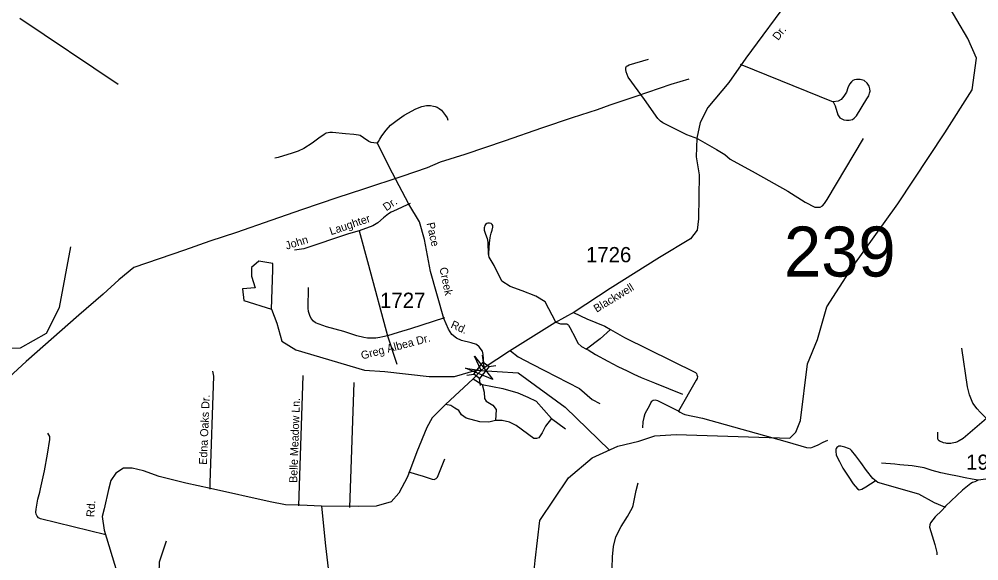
# Model space of a CAD drawing. Extents: x 884530 to 1028605, y 526725 to 653634.
# Drawn here: x 988576 to 996441, y 601088 to 605531 of the extents above; entities that cross this region are included whole.
import ezdxf

# ---------------------------------------------------------------- set-up
doc = ezdxf.new("R2010")
doc.units = 0
for name, color, linetype in [('Exist Hydrographic Creek Single Shore', 7, 'Continuous'), ('Exist Hydrographic Misc Water Feature', 7, 'Continuous'), ('Exist Hydrographic Pond Under 1500 Sq Ft', 7, 'Continuous'), ('Exist Road Non-System Type 51', 7, 'Continuous'), ('Exist Road Non-System Type 51 Label', 7, 'Continuous'), ('Exist Road Secondary Structure Standard Bridge Attributed CELL', 7, 'Continuous'), ('Exist Road Secondary Structure Standard Bridge CELL', 7, 'Continuous'), ('Exist Road Secondary Structure Standard Bridge Number Label', 7, 'Continuous'), ('Exist Road Secondary Type 51 Attributed', 7, 'Continuous'), ('Exist Road Secondary Type 51 Label', 7, 'Continuous'), ('Exist Road Secondary Type 51 Number Label', 7, 'Continuous'), ('Exist Utilities Electrical Transmission Line', 7, 'Continuous')]:
    doc.layers.add(name, color=color, linetype=linetype)

msp = doc.modelspace()

# ---------------------------------------------------------------- linework, layer by layer
at = {"layer": 'Exist Hydrographic Creek Single Shore'}
for points in [[(996163, 604599.4), (996387.5, 604952), (996421.1, 605210.7), (996351.6, 605372.9), (996169.8, 605678.4), (996126, 605889.6), (995758.1, 606310.8), (995404.7, 606713.2), (995307.3, 606835.1), (995261.8, 606900), (995086.8, 607037.1), (994368.1, 607583.8)], [(989386.3, 604995.3), (988581.8, 605536.5)], [(993960, 602123.9), (994891.2, 602094.1), (994942.9, 602142.3), (994979.5, 602240), (995036.7, 602704.9), (995118.3, 602903.5), (995196, 603171.8), (995403, 603495), (995777.8, 604016), (996163, 604599.4)], [(983506.7, 599990.5), (983702.5, 600104.6), (983812.9, 600161.6), (983905.5, 600361.1), (984069.3, 600852.9), (984097.8, 601098.8), (984204.6, 601316.1), (984528.5, 601708.4), (984826.4, 602122.5), (985114.6, 602254.6), (985331.8, 602506.2), (985647, 602703.3), (985840.7, 602755.2), (986934.6, 602802.2), (987212.5, 602875.4), (987783.7, 602755.5), (988034.6, 602780), (988229, 602858.1), (988369.9, 602825.8), (988586.9, 602834.6), (988799.5, 602955), (988906.9, 603166.2), (988999.2, 603663.1)], [(990645.2, 603151.2), (990686.8, 603036.6), (990728.5, 602890.8), (990843, 602817.8), (991405.2, 602651.1), (991571.7, 602640.7), (991936.1, 602599), (992144.3, 602599), (992321.3, 602651.1), (992664.9, 602630.3), (993050.1, 602349), (993414.5, 601994.8)], [(992894.2, 599827.1), (992778.4, 600098.5), (992643.5, 600294.8), (992691.9, 600490.8), (992749.7, 600743.3), (992789.5, 600926.3), (992805.4, 601090.9), (992841.9, 601419.1), (993078.7, 601769.4), (993271.3, 601933.5), (993482.1, 602027.3), (993653.9, 602070.3), (993784.5, 602114.4), (993960, 602123.9)]]:
    msp.add_lwpolyline(points, dxfattribs=at)
at = {"layer": 'Exist Hydrographic Misc Water Feature'}
msp.add_lwpolyline([(989653.6, 595586.4), (989629.1, 595603.4), (989706.3, 597111.5), (989663, 597302.7), (989562.3, 597524.6), (989450.3, 597661.4), (989449.3, 597878), (990125.7, 599105), (990171.6, 599228.7), (990177, 599386.2), (990028.1, 599658.3), (989945, 599912.6), (989906.1, 600231.8), (989837.4, 600416.9), (989789.2, 600467.1), (989716.9, 600786.9), (989727, 601078.8), (989783, 601251.6)], dxfattribs=at)
at = {"layer": 'Exist Hydrographic Pond Under 1500 Sq Ft'}
msp.add_lwpolyline([(990478.6, 603495), (990478.6, 603422.1), (990509.8, 603328.3), (990405.7, 603317.9), (990416.1, 603224.2), (990645.2, 603151.2), (990655.6, 603474.2), (990655.6, 603526.3), (990541.1, 603547.1)], close=True, dxfattribs=at)
at = {"layer": 'Exist Road Non-System Type 51'}
for p, q in [((991593.8, 602934.8), (991671.7, 602701.2)), ((990869, 601537.9), (990903, 602609)), ((992296.4, 602579.7), (992370.9, 602535)), ((991286.1, 601525.7), (991321.6, 602551.6)), ((992939.2, 602254.5), (993053.4, 602170.1))]:
    msp.add_line(p, q, dxfattribs=at)
for points in [[(994137.8, 604548), (994046.8, 604581.5), (993933.5, 604639.3), (993850.1, 604681.4), (993833, 604694.5), (993810.1, 604716), (993699.8, 604871.8), (993568.2, 605054.1), (993551.9, 605099.6), (993548.1, 605118.7), (993547.8, 605130.6), (993550.6, 605140.1), (993554.2, 605145.2), (993560.9, 605149.2), (993575.1, 605156.3), (993733, 605203.1)], [(994486.3, 605162.2), (995246.8, 604854.1), (995263.7, 604820), (995286.7, 604745.8), (995302.4, 604722), (995336.1, 604705.6), (995357.5, 604703.1), (995378.8, 604702.3), (995404.7, 604708.1), (995419.5, 604719.2), (995438.5, 604737.5), (995524.5, 604876.6), (995539.1, 604902), (995545.5, 604924.9), (995549.8, 604941.2), (995548.2, 604959.2), (995543.3, 604980.3), (995527.1, 605004.9), (995500.9, 605028), (995468.9, 605037.2), (995439.4, 605036.9), (995422, 605032.7), (995408.2, 605027.1), (995396.7, 605016.4), (995381.1, 604998.7), (995367.4, 604966.5), (995356.6, 604932.2), (995334.4, 604898.1), (995312.5, 604872.9), (995289, 604857.8), (995246.8, 604854.1)], [(991514.8, 604520), (991520.2, 604527.5), (991532.2, 604547.1), (991548.8, 604575.3), (991582.9, 604620.9), (991620.1, 604662.4), (991673.2, 604703.8), (991731.6, 604743.1), (991827.3, 604796.3), (991876.1, 604815.4), (991915.5, 604822.8), (991946.2, 604822.8), (991971.7, 604817.5), (991986.4, 604814.2), (992000.5, 604809), (992010.3, 604804.1), (992018.5, 604798.4), (992036.5, 604784.6), (992070.6, 604742.1), (992083.3, 604721.9), (992088.6, 604702.7)], [(991514.8, 604520), (991509.9, 604516.3), (991503.5, 604514), (991483.2, 604515.5), (991461, 604519.9), (991440.3, 604527.5), (991397.3, 604556.9), (991370.6, 604575.4), (991356, 604580.2), (991319, 604586.2), (991250.5, 604589.5), (991142.7, 604602), (991121, 604601.5), (991107.4, 604598.7), (991092.7, 604594.9), (991076.4, 604584.6), (991031.2, 604553.6), (990977.9, 604515), (990909.4, 604470.4), (990861.5, 604449.1), (990814.6, 604432.3), (990697.8, 604397), (990672.3, 604390.4)], [(994137.8, 604548), (994291.1, 604461.5), (994359.6, 604420.4), (994403.5, 604382), (994609.1, 604269.6), (994875.1, 604118.8), (995017.6, 604031), (995097.2, 603989.9), (995116.3, 603989.9), (995141, 603989.9), (995160.2, 604001), (995176.6, 604020.1), (995198.6, 604053), (995497.4, 604552)], [(991781.7, 604017.8), (991720.4, 603990.5), (991667.9, 603967.6), (991625.4, 603948.5), (991602.7, 603934.5), (991562.3, 603900.7), (991514.9, 603861.3), (991473.5, 603835.8), (991361.2, 603795.7)], [(992973.1, 603045.6), (992885.7, 603212.4), (992810.5, 603260.2), (992697.9, 603301.3), (992600.4, 603337), (992532.2, 603383.1), (992468.8, 603509.1), (992428.9, 603578.3), (992424.9, 603591.3), (992426.3, 603610.1), (992431.5, 603696.9), (992432.7, 603714.7), (992435.5, 603736.9), (992437.8, 603752.5), (992440.7, 603763.8), (992443.5, 603774.9), (992452.2, 603800.4), (992457.9, 603825), (992459.1, 603833), (992457.9, 603839.3), (992453.4, 603847.9), (992445.4, 603854.7), (992429.9, 603858.7), (992417.7, 603857.3), (992408.2, 603853.6), (992397.9, 603846.7), (992392.9, 603837.3), (992389.9, 603828.5), (992387.6, 603819.2), (992386.5, 603809), (992388.2, 603799.8), (992390.4, 603791.2), (992399.1, 603767.8), (992410.4, 603731.8), (992413.9, 603718.1), (992417.9, 603699.8), (992419.8, 603599.3)], [(991361.2, 603795.7), (991275.8, 603771.5), (990909.9, 603647.1), (990831.8, 603635.3)], [(991361.2, 603795.7), (991438.6, 603513.4), (991593.8, 602934.8)], [(991593.8, 602934.8), (991555.9, 602925.4), (991532.8, 602919), (991499.1, 602914.8), (991458.1, 602913.8), (991430.7, 602913.8), (991401.3, 602919), (991344.5, 602934.8), (991237.1, 602969.5), (991095.2, 603007.4), (991004.7, 603040), (990986.8, 603053.7), (990967.9, 603075.8), (990958.4, 603101.1), (990947.9, 603133.6), (990944, 603160.8), (990946.8, 603329.3)], [(992061.3, 603081.3), (991783.7, 602992.3), (991682.2, 602962.2), (991593.8, 602934.8)], [(993118.6, 603124.5), (993228.6, 603074.1), (993376.3, 603012.1), (993422.6, 602985.6)], [(992973.1, 603045.6), (993012.9, 603033), (993026.4, 603031.9), (993041.4, 603033.2), (993053.6, 603033.3), (993063.7, 603030.8), (993072, 603026.1), (993077.3, 603020.8), (993088.5, 603002.2), (993135.6, 602915.4), (993155.5, 602874.5), (993185.2, 602844.7), (993225.5, 602825)], [(993422.6, 602985.6), (993336.6, 602907.9), (993225.5, 602825)], [(993422.6, 602985.6), (993537.5, 602919.9), (994118.2, 602631.8), (994127.2, 602623.8), (994131, 602613.9), (994135.4, 602599.1), (994132.1, 602584.1), (994124.7, 602570.9), (993979.4, 602316.6)], [(992602.9, 602811.6), (992666.7, 602760.6), (992779.3, 602702.1), (992880.5, 602648.9), (993168.6, 602502.9), (993273.1, 602410.4), (993336.3, 602377.2)], [(993225.5, 602825), (993238.6, 602818.6), (993299.4, 602781.5), (993401.1, 602724.4), (993483, 602682.2), (993559.8, 602646.2), (993613.1, 602620.2), (993674, 602591.7), (993742.2, 602565.6), (993781.8, 602548.3), (994012.5, 602455.3)], [(996500.8, 602258.6), (996452.9, 602308.7), (996428.4, 602334.3), (996393, 602381.9), (996363.7, 602449.1), (996347.8, 602515), (996303.5, 602833.2)], [(990141.5, 601676.3), (990142.5, 601726.8), (990170.3, 602603.3), (990162.1, 602642.8)], [(992370.9, 602535), (992385.8, 602470.5), (992390.7, 602418.3), (992403.1, 602398.5), (992457.7, 602363.7), (992485, 602328.9), (992480.1, 602239.6)], [(992370.9, 602535), (992539.6, 602500.3), (992663.7, 602465.5), (992745.6, 602430.7), (992812.6, 602398.5), (992939.2, 602254.5)], [(992480.1, 602239.6), (992425.5, 602224.7), (992351, 602227.2), (992239.3, 602259.4), (992202.1, 602286.7), (992179.8, 602321.5), (992147.5, 602341.4), (992112.8, 602361.2), (992070.6, 602371.2)], [(993979.4, 602316.6), (993848.3, 602380.7), (993810.7, 602399.5), (993790.8, 602404.5), (993771.9, 602402.5), (993757, 602391.6), (993742.2, 602361.9), (993704.4, 602292.4), (993695.5, 602263.6), (993688.5, 602227.9), (993684.5, 602180.2)], [(993979.4, 602316.6), (993994.2, 602307.2), (994012, 602295.4), (994031.9, 602287.4), (994175.8, 602257.7), (994870.7, 602063.1), (995029.6, 602017.5), (995063.7, 602014.9), (995091.1, 602026.3), (995125.2, 602040), (995166.3, 602060.5), (995202.7, 602078.7)], [(992939.2, 602254.5), (992889.6, 602192.4), (992862.3, 602137.8), (992835, 602098.1), (992815.1, 602090.6), (992795.3, 602090.6), (992648.8, 602197.4), (992594.2, 602224.7), (992534.7, 602239.6), (992480.1, 602239.6)], [(996503.6, 602255.2), (996312.3, 602092.1), (996281.5, 602072.4), (996275.8, 602068.8), (996267, 602064.4), (996258.8, 602061.3), (996249, 602058.6), (996235.5, 602054.8), (996223.9, 602052.2), (996212.5, 602050.8), (996204.2, 602050.1), (996195.2, 602050), (996186.9, 602050.2), (996179.8, 602051.1), (996171.8, 602052.2), (996153.1, 602056.7), (996139.8, 602060), (996125.4, 602066.6), (996115.5, 602073.3), (996107.9, 602081), (996105.6, 602093.2), (996105.6, 602103.1), (996105.6, 602144.1)], [(989285.3, 601300.2), (988751.1, 601432.8), (988734.2, 601440.9), (988723.5, 601454.2), (988715.5, 601471.1), (988711.9, 601487.1), (988715.5, 601512.1), (988729.7, 601594.7), (988744.1, 601652.1), (988751.1, 601679.9), (988783.3, 601824.9), (988807.3, 601961.7), (988827.7, 602083.1), (988826.8, 602108.6), (988818.8, 602121), (988810.8, 602134.4)], [(996161.6, 601527.4), (996077.1, 601564.1), (995949.8, 601633.7), (995612.7, 601731.8), (995571.5, 601762.2), (995522, 601830.1), (995474.6, 601893.5), (995433.5, 601949.9), (995399.2, 601993.7), (995387.7, 602003.1), (995374.1, 602010.7), (995344.3, 602020.2), (995309.5, 602028), (995295.2, 602028), (995286.1, 602023.7), (995278.2, 602018.1), (995273.5, 602010.1), (995270.3, 602001), (995269.6, 601988.2), (995271.8, 601955.5), (995299.7, 601904), (995327.2, 601848), (995370.2, 601783.6), (995411.4, 601719.8), (995447.6, 601677.3), (995460.8, 601671.4), (995483.7, 601675.6), (995516.3, 601696.3), (995592, 601743.7)], [(991768, 601816.9), (991887.6, 601782.1), (991959.5, 601757.9), (991978.5, 601756.1), (991994.1, 601762.2), (992003.7, 601773.4), (992010.6, 601789.1), (992065.2, 601925.9)], [(996435.4, 601749.5), (996385.6, 601758.8), (996329.5, 601768.2), (996266.3, 601783.7), (996196.3, 601796.7), (996129.6, 601809.7), (996058, 601829.2), (995992.9, 601850.4), (995896.3, 601866.1), (995793.4, 601876.5), (995752.8, 601882.1), (995642.6, 601889.2)], [(993436.7, 601027.4), (993439.6, 601121.8), (993446.1, 601205.5), (993466.4, 601285.1), (993509.6, 601370.2), (993561.4, 601452.3), (993602.4, 601525.6), (993608.2, 601541.9), (993634.2, 601664.6), (993650.4, 601726.8)], [(996435.4, 601749.5), (996408.1, 601736.8), (996390.5, 601729.2), (996374.9, 601721.1), (996308.5, 601667.8), (996168.1, 601535.2), (996161.6, 601527.4)], [(996809, 601743.6), (996733.3, 601751.9), (996682.5, 601760), (996637.9, 601766.2), (996589.4, 601770.3), (996557.8, 601767.1), (996499.4, 601757.7), (996435.4, 601749.5)], [(996161.6, 601527.4), (996139.1, 601501), (996083.7, 601448), (996046.2, 601400.3), (996039.5, 601383.3), (996038.3, 601365.1), (996081.4, 601220.9), (996096.6, 601156), (996096.2, 601136.8)]]:
    msp.add_lwpolyline(points, dxfattribs=at)
at = {"layer": 'Exist Road Secondary Structure Standard Bridge Attributed CELL'}
msp.add_lwpolyline([(992308.6, 602768.1), (992459.2, 602576.3), (992232.9, 602667.1), (992361.7, 602649.4)], close=True, dxfattribs=at)
at = {"layer": 'Exist Road Secondary Structure Standard Bridge CELL'}
for p, q in [((992380.2, 602718.8), (992373.1, 602776.3)), ((992425.8, 602683.1), (992483.4, 602690.2)), ((992244.3, 602611.9), (992301.8, 602618.9)), ((992355.6, 602524.9), (992348.5, 602582.4))]:
    msp.add_line(p, q, dxfattribs=at)
msp.add_lwpolyline([(992301.8, 602618.9), (992379.9, 602718.9), (992426.7, 602682.4), (992348.5, 602582.4)], close=True, dxfattribs=at)
at = {"layer": 'Exist Road Secondary Type 51 Attributed'}
for points in [[(994818.3, 605598.8), (994625.5, 605336.1), (994530.9, 605211.8), (994391.7, 605011.6), (994220.8, 604806.5), (994156.5, 604683.5), (994131.4, 604554.9), (994125.8, 604401.1), (994148.2, 604253), (994143.5, 603891.9), (994132.3, 603799.6), (994079.2, 603729.7), (993825, 603576), (993420, 603321.6), (993123.8, 603128.7), (992967.4, 603039.3), (992595.9, 602807.2), (992387, 602669.7)], [(992387, 602669.7), (992379.6, 602780.8), (992374.5, 602808.3), (992346.3, 602843.8), (992323.2, 602861.8), (992279.7, 602877.1), (992202, 602895.6), (992159.7, 602915.2), (992122.3, 602944.9), (992094.7, 602988.2), (992057.7, 603077), (991946.7, 603462.1), (991898.6, 603725), (991857.9, 603869.4), (991769.8, 604014.8), (991636.1, 604268.2), (991510, 604515.4)], [(992387, 602669.7), (992362.7, 602648.6)], [(992362.7, 602648.6), (992296.4, 602579.7), (992070.6, 602371.2), (991961.4, 602261.9), (991916.9, 602181.8), (991835.3, 601981.5), (991757.5, 601777.4), (991687, 601643.8), (991624, 601573.3), (991501.6, 601536.2), (991353.3, 601532.5), (991053, 601536.2)], [(991053, 601536.2), (990876.9, 601543.7), (990758.3, 601547.4), (990632.2, 601573.3), (990142.8, 601680.9), (989942.6, 601725.5), (989723.9, 601781.1), (989594.1, 601825.6), (989501.4, 601847.9), (989431, 601847.9), (989367.9, 601807.1), (989327.2, 601747.7), (989308.6, 601673.5), (989271.5, 601514), (989256.7, 601450.9), (989271.5, 601339.6), (989375.5, 600996.6)], [(991053, 601536.2), (991087.7, 601212.4), (991150.8, 600652.2), (991191.6, 600496.4), (991213.8, 600392.5), (991295.4, 600292.3), (991447.4, 600173.6), (991762.5, 600025.2), (991973.9, 599917.6), (992076.1, 599868.2), (992224.4, 599756.8), (992554.4, 599397), (992780.5, 599178.1), (992909.2, 599035.8)]]:
    msp.add_lwpolyline(points, dxfattribs=at)
at = {"layer": 'Exist Utilities Electrical Transmission Line'}
msp.add_lwpolyline([(994065.7, 605040), (993916.2, 604995.1), (993630.5, 604897.1), (993417.8, 604824.3), (993314.4, 604787.8), (993108, 604720.9), (992857.1, 604637.5), (992559.1, 604531.7), (992227.2, 604421.1), (992026.9, 604358.1), (991919.1, 604311.7), (991712.6, 604240.8), (991396.9, 604137.8), (991180.2, 604065.1), (990898.8, 603970.7), (990637.3, 603879.7), (990357.8, 603781.3), (990137.1, 603709), (989930.4, 603636.1), (989721.9, 603565.3), (989515.3, 603494.4), (989393.8, 603392.4), (989263.6, 603274.8), (989063.4, 603101.8), (988634.1, 602722.3), (988386.1, 602498.6)], dxfattribs=at)

# ---------------------------------------------------------------- texts
at = {"layer": 'Exist Road Non-System Type 51 Label'}
for s, height, rotation, p in [('Dr.', 65.62, 34.59581, (991585.5, 603954.2)), ('Laughter', 65.62, 18.76188, (991131.8, 603758.6)), ('John', 65.62, 16.98776, (990768.2, 603640.1)), ('Greg Albea Dr.', 65.617, 14.81573, (991386.4, 602739)), ('Edna Oaks Dr.', 65.617, 87.60154, (990114.1, 601875)), ('Belle Meadow Ln.', 65.617, 88.02821, (990853.9, 601726.6))]:
    msp.add_text(s, height=height, rotation=rotation, dxfattribs=at).set_placement(p)
at = {"layer": 'Exist Road Secondary Structure Standard Bridge Number Label'}
msp.add_text('239', height=410.1, dxfattribs=at).set_placement((994844.5, 603419.8))
at = {"layer": 'Exist Road Secondary Type 51 Label'}
for s, rotation, p in [('Dr.', 52.46832, (994796.3, 605352)), ('Pace', 282.33719, (991914.5, 603856.7)), ('Creek', 281.62433, (992020.3, 603489)), ('Blackwell', 31.49131, (993309, 603122.1)), ('Rd.', 335.87959, (992107.2, 603002.5)), ('Rd.', 86.46093, (989191.1, 601444.7))]:
    msp.add_text(s, height=65.62, rotation=rotation, dxfattribs=at).set_placement(p)
at = {"layer": 'Exist Road Secondary Type 51 Number Label'}
for s, p in [('1726', (993221.3, 603536.9)), ('1727', (991533.5, 603162.5)), ('1960', (996337.5, 601834.7))]:
    msp.add_text(s, height=125, dxfattribs=at).set_placement(p)

doc.saveas('drawing.dxf')
